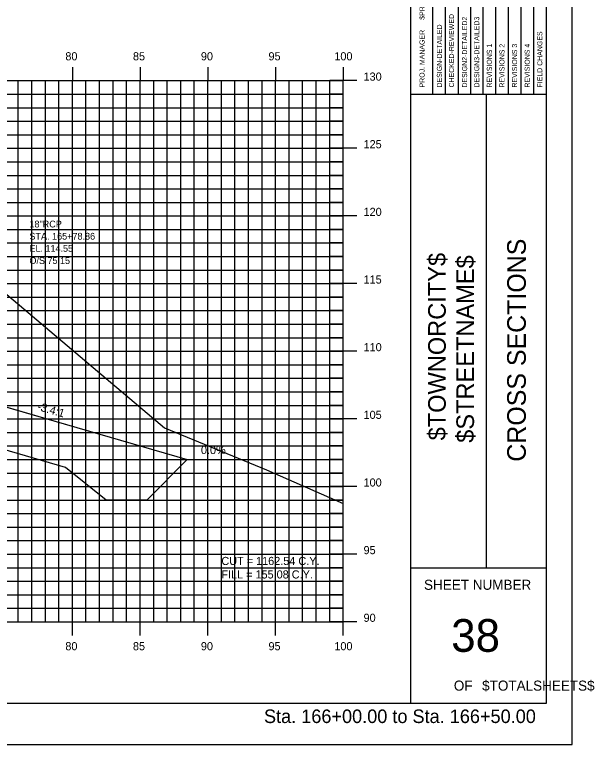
# Model space of a CAD drawing. Extents: x 850598 to 870284, y 366541 to 366651.
# Drawn here: x 854940 to 854982.8, y 366541.2 to 366595.1 of the extents above; entities that cross this region are included whole.
import ezdxf

# ---------------------------------------------------------------- set-up
doc = ezdxf.new("R2010")
doc.units = 0
for name, color, linetype in [('ANNOTATION', 7, 'Continuous'), ('BORDER', 7, 'Continuous'), ('D_Drainage_RipRap', 7, 'Continuous'), ('D_Roadway_Centerline', 7, 'Continuous'), ('D_Roadway_SlopeLines', 7, 'Continuous'), ('D_Text_Monospaced', 7, 'Continuous'), ('D_Text_Standard', 7, 'Continuous'), ('H_V ANNOTATION', 7, 'Continuous'), ('HIGHWAY_TITLE', 7, 'Continuous'), ('MAJOR', 7, 'Continuous'), ('MINOR', 7, 'Continuous'), ('PLOT BOUNDARY', 7, 'Continuous'), ('S_Roadway_Centerline', 7, 'Continuous')]:
    doc.layers.add(name, color=color, linetype=linetype)

msp = doc.modelspace()

# ---------------------------------------------------------------- linework, layer by layer
at = {"layer": 'BORDER'}
for p, q in [((854969.271, 366544.225), (854969.271, 366649.225)), ((854979.271, 366544.225), (854979.271, 366649.225)), ((854969.271, 366589.228), (854979.271, 366589.228)), ((854974.862, 366554.228), (854974.862, 366589.228)), ((854969.271, 366554.228), (854979.271, 366554.228)), ((854819.271, 366544.225), (854979.271, 366544.225))]:
    msp.add_line(p, q, dxfattribs=at)
for points in [[(854971.819, 366589.231), (854971.819, 366606.728)], [(854972.751, 366606.728), (854972.751, 366589.231)], [(854973.682, 366589.231), (854973.682, 366606.728)], [(854974.614, 366589.231), (854974.614, 366606.728)], [(854975.546, 366589.231), (854975.546, 366606.728)], [(854976.477, 366589.231), (854976.477, 366606.728)], [(854977.409, 366589.231), (854977.409, 366606.728)], [(854978.341, 366589.231), (854978.341, 366606.728)], [(854970.887, 366589.231), (854970.887, 366606.022)]]:
    msp.add_lwpolyline(points, dxfattribs=at)
at = {"layer": 'D_Drainage_RipRap'}
msp.add_lwpolyline([(854932.067, 366568.225), (854942.893, 366565.086), (854952.755, 366562.225), (854949.755, 366559.225), (854946.755, 366559.225), (854943.755, 366561.636), (854932.929, 366564.775), (854932.067, 366566.725), (854887.271, 366579.717), (854887.271, 366581.217)], close=True, dxfattribs=at)
at = {"layer": 'D_Roadway_Centerline'}
msp.add_lwpolyline([(854837.334, 366579.358), (854839.271, 366580.004), (854843.073, 366581.271), (854849.271, 366583.337), (854853.271, 366583.577), (854864.271, 366583.907), (854875.271, 366583.577), (854879.271, 366583.337), (854881.271, 366583.217), (854887.271, 366581.217), (854932.067, 366568.225), (854942.893, 366565.086), (854952.755, 366562.225), (854956.755, 366562.225)], dxfattribs=at)
at = {"layer": 'D_Roadway_SlopeLines'}
msp.add_lwpolyline([(854887.271, 366581.217), (854952.755, 366562.225), (854952.755, 366562.225)], dxfattribs=at)
at = {"layer": 'MAJOR'}
for p, q in [((854944.271, 366591.227), (854944.271, 366590.225)), ((854944.271, 366591.227), (854944.271, 366590.225)), ((854949.271, 366591.227), (854949.271, 366590.225)), ((854949.271, 366591.227), (854949.271, 366590.225)), ((854954.271, 366591.227), (854954.271, 366590.225)), ((854954.271, 366591.227), (854954.271, 366590.225)), ((854959.271, 366591.227), (854959.271, 366590.225)), ((854959.271, 366591.227), (854959.271, 366590.225)), ((854964.271, 366591.227), (854964.271, 366590.225)), ((854964.271, 366591.227), (854964.271, 366590.225)), ((854824.271, 366590.225), (854964.271, 366590.225)), ((854824.271, 366590.225), (854964.271, 366590.225)), ((854824.271, 366590.225), (854964.271, 366590.225)), ((854824.271, 366590.225), (854964.271, 366590.225)), ((854944.271, 366550.225), (854944.271, 366590.225)), ((854944.271, 366550.225), (854944.271, 366590.225)), ((854949.271, 366550.225), (854949.271, 366590.225)), ((854949.271, 366550.225), (854949.271, 366590.225)), ((854954.271, 366550.225), (854954.271, 366590.225)), ((854954.271, 366550.225), (854954.271, 366590.225)), ((854959.271, 366550.225), (854959.271, 366590.225)), ((854959.271, 366550.225), (854959.271, 366590.225)), ((854965.273, 366590.225), (854963.269, 366590.225)), ((854965.273, 366590.225), (854963.269, 366590.225)), ((854964.271, 366550.225), (854964.271, 366590.225)), ((854964.271, 366550.225), (854964.271, 366590.225)), ((854964.271, 366550.225), (854964.271, 366590.225)), ((854964.271, 366550.225), (854964.271, 366590.225)), ((854824.271, 366585.225), (854964.271, 366585.225)), ((854824.271, 366585.225), (854964.271, 366585.225)), ((854965.273, 366585.225), (854963.269, 366585.225)), ((854965.273, 366585.225), (854963.269, 366585.225)), ((854824.271, 366580.225), (854964.271, 366580.225)), ((854824.271, 366580.225), (854964.271, 366580.225)), ((854965.273, 366580.225), (854963.269, 366580.225)), ((854965.273, 366580.225), (854963.269, 366580.225)), ((854824.271, 366575.225), (854964.271, 366575.225)), ((854824.271, 366575.225), (854964.271, 366575.225)), ((854965.273, 366575.225), (854963.269, 366575.225)), ((854965.273, 366575.225), (854963.269, 366575.225)), ((854824.271, 366570.225), (854964.271, 366570.225)), ((854824.271, 366570.225), (854964.271, 366570.225)), ((854965.273, 366570.225), (854963.269, 366570.225)), ((854965.273, 366570.225), (854963.269, 366570.225)), ((854824.271, 366565.225), (854964.271, 366565.225)), ((854824.271, 366565.225), (854964.271, 366565.225)), ((854965.273, 366565.225), (854963.269, 366565.225)), ((854965.273, 366565.225), (854963.269, 366565.225)), ((854824.271, 366560.225), (854964.271, 366560.225)), ((854824.271, 366560.225), (854964.271, 366560.225)), ((854965.273, 366560.225), (854963.269, 366560.225)), ((854965.273, 366560.225), (854963.269, 366560.225)), ((854824.271, 366555.225), (854964.271, 366555.225)), ((854824.271, 366555.225), (854964.271, 366555.225)), ((854965.273, 366555.225), (854963.269, 366555.225)), ((854965.273, 366555.225), (854963.269, 366555.225)), ((854824.271, 366550.225), (854964.271, 366550.225)), ((854824.271, 366550.225), (854964.271, 366550.225)), ((854824.271, 366550.225), (854964.271, 366550.225)), ((854824.271, 366550.225), (854964.271, 366550.225)), ((854944.271, 366549.223), (854944.271, 366550.225)), ((854944.271, 366549.223), (854944.271, 366550.225)), ((854949.271, 366549.223), (854949.271, 366550.225)), ((854949.271, 366549.223), (854949.271, 366550.225)), ((854954.271, 366549.223), (854954.271, 366550.225)), ((854954.271, 366549.223), (854954.271, 366550.225)), ((854959.271, 366549.223), (854959.271, 366550.225)), ((854959.271, 366549.223), (854959.271, 366550.225)), ((854965.273, 366550.225), (854963.269, 366550.225)), ((854965.273, 366550.225), (854963.269, 366550.225)), ((854964.271, 366549.223), (854964.271, 366550.225)), ((854964.271, 366549.223), (854964.271, 366550.225))]:
    msp.add_line(p, q, dxfattribs=at)
at = {"layer": 'MINOR'}
for p, q in [((854940.271, 366550.225), (854940.271, 366590.225)), ((854940.271, 366550.225), (854940.271, 366590.225)), ((854941.271, 366550.225), (854941.271, 366590.225)), ((854941.271, 366550.225), (854941.271, 366590.225)), ((854942.271, 366550.225), (854942.271, 366590.225)), ((854942.271, 366550.225), (854942.271, 366590.225)), ((854943.271, 366550.225), (854943.271, 366590.225)), ((854943.271, 366550.225), (854943.271, 366590.225)), ((854945.271, 366550.225), (854945.271, 366590.225)), ((854945.271, 366550.225), (854945.271, 366590.225)), ((854946.271, 366550.225), (854946.271, 366590.225)), ((854946.271, 366550.225), (854946.271, 366590.225)), ((854947.271, 366550.225), (854947.271, 366590.225)), ((854947.271, 366550.225), (854947.271, 366590.225)), ((854948.271, 366550.225), (854948.271, 366590.225)), ((854948.271, 366550.225), (854948.271, 366590.225)), ((854950.271, 366550.225), (854950.271, 366590.225)), ((854950.271, 366550.225), (854950.271, 366590.225)), ((854951.271, 366550.225), (854951.271, 366590.225)), ((854951.271, 366550.225), (854951.271, 366590.225)), ((854952.271, 366550.225), (854952.271, 366590.225)), ((854952.271, 366550.225), (854952.271, 366590.225)), ((854953.271, 366550.225), (854953.271, 366590.225)), ((854953.271, 366550.225), (854953.271, 366590.225)), ((854955.271, 366550.225), (854955.271, 366590.225)), ((854955.271, 366550.225), (854955.271, 366590.225)), ((854956.271, 366550.225), (854956.271, 366590.225)), ((854956.271, 366550.225), (854956.271, 366590.225)), ((854957.271, 366550.225), (854957.271, 366590.225)), ((854957.271, 366550.225), (854957.271, 366590.225)), ((854958.271, 366550.225), (854958.271, 366590.225)), ((854958.271, 366550.225), (854958.271, 366590.225)), ((854960.271, 366550.225), (854960.271, 366590.225)), ((854960.271, 366550.225), (854960.271, 366590.225)), ((854961.271, 366550.225), (854961.271, 366590.225)), ((854961.271, 366550.225), (854961.271, 366590.225)), ((854962.271, 366550.225), (854962.271, 366590.225)), ((854962.271, 366550.225), (854962.271, 366590.225)), ((854963.271, 366550.225), (854963.271, 366590.225)), ((854963.271, 366550.225), (854963.271, 366590.225)), ((854824.271, 366589.225), (854964.271, 366589.225)), ((854824.271, 366589.225), (854964.271, 366589.225)), ((854964.271, 366589.225), (854963.269, 366589.225)), ((854964.271, 366589.225), (854963.269, 366589.225)), ((854824.271, 366588.225), (854964.271, 366588.225)), ((854824.271, 366588.225), (854964.271, 366588.225)), ((854964.271, 366588.225), (854963.269, 366588.225)), ((854964.271, 366588.225), (854963.269, 366588.225)), ((854824.271, 366587.225), (854964.271, 366587.225)), ((854824.271, 366587.225), (854964.271, 366587.225)), ((854964.271, 366587.225), (854963.269, 366587.225)), ((854964.271, 366587.225), (854963.269, 366587.225)), ((854824.271, 366586.225), (854964.271, 366586.225)), ((854824.271, 366586.225), (854964.271, 366586.225)), ((854964.271, 366586.225), (854963.269, 366586.225)), ((854964.271, 366586.225), (854963.269, 366586.225)), ((854824.271, 366584.225), (854964.271, 366584.225)), ((854824.271, 366584.225), (854964.271, 366584.225)), ((854964.271, 366584.225), (854963.269, 366584.225)), ((854964.271, 366584.225), (854963.269, 366584.225)), ((854824.271, 366583.225), (854964.271, 366583.225)), ((854824.271, 366583.225), (854964.271, 366583.225)), ((854964.271, 366583.225), (854963.269, 366583.225)), ((854964.271, 366583.225), (854963.269, 366583.225)), ((854824.271, 366582.225), (854964.271, 366582.225)), ((854824.271, 366582.225), (854964.271, 366582.225)), ((854964.271, 366582.225), (854963.269, 366582.225)), ((854964.271, 366582.225), (854963.269, 366582.225)), ((854824.271, 366581.225), (854964.271, 366581.225)), ((854824.271, 366581.225), (854964.271, 366581.225)), ((854964.271, 366581.225), (854963.269, 366581.225)), ((854964.271, 366581.225), (854963.269, 366581.225)), ((854824.271, 366579.225), (854964.271, 366579.225)), ((854824.271, 366579.225), (854964.271, 366579.225)), ((854964.271, 366579.225), (854963.269, 366579.225)), ((854964.271, 366579.225), (854963.269, 366579.225)), ((854824.271, 366578.225), (854964.271, 366578.225)), ((854824.271, 366578.225), (854964.271, 366578.225)), ((854964.271, 366578.225), (854963.269, 366578.225)), ((854964.271, 366578.225), (854963.269, 366578.225)), ((854824.271, 366577.225), (854964.271, 366577.225)), ((854824.271, 366577.225), (854964.271, 366577.225)), ((854964.271, 366577.225), (854963.269, 366577.225)), ((854964.271, 366577.225), (854963.269, 366577.225)), ((854824.271, 366576.225), (854964.271, 366576.225)), ((854824.271, 366576.225), (854964.271, 366576.225)), ((854964.271, 366576.225), (854963.269, 366576.225)), ((854964.271, 366576.225), (854963.269, 366576.225)), ((854824.271, 366574.225), (854964.271, 366574.225)), ((854824.271, 366574.225), (854964.271, 366574.225)), ((854964.271, 366574.225), (854963.269, 366574.225)), ((854964.271, 366574.225), (854963.269, 366574.225)), ((854824.271, 366573.225), (854964.271, 366573.225)), ((854824.271, 366573.225), (854964.271, 366573.225)), ((854964.271, 366573.225), (854963.269, 366573.225)), ((854964.271, 366573.225), (854963.269, 366573.225)), ((854824.271, 366572.225), (854964.271, 366572.225)), ((854824.271, 366572.225), (854964.271, 366572.225)), ((854964.271, 366572.225), (854963.269, 366572.225)), ((854964.271, 366572.225), (854963.269, 366572.225)), ((854824.271, 366571.225), (854964.271, 366571.225)), ((854824.271, 366571.225), (854964.271, 366571.225)), ((854964.271, 366571.225), (854963.269, 366571.225)), ((854964.271, 366571.225), (854963.269, 366571.225)), ((854824.271, 366569.225), (854964.271, 366569.225)), ((854824.271, 366569.225), (854964.271, 366569.225)), ((854964.271, 366569.225), (854963.269, 366569.225)), ((854964.271, 366569.225), (854963.269, 366569.225)), ((854824.271, 366568.225), (854964.271, 366568.225)), ((854824.271, 366568.225), (854964.271, 366568.225)), ((854964.271, 366568.225), (854963.269, 366568.225)), ((854964.271, 366568.225), (854963.269, 366568.225)), ((854824.271, 366567.225), (854964.271, 366567.225)), ((854824.271, 366567.225), (854964.271, 366567.225)), ((854964.271, 366567.225), (854963.269, 366567.225)), ((854964.271, 366567.225), (854963.269, 366567.225)), ((854824.271, 366566.225), (854964.271, 366566.225)), ((854824.271, 366566.225), (854964.271, 366566.225)), ((854964.271, 366566.225), (854963.269, 366566.225)), ((854964.271, 366566.225), (854963.269, 366566.225)), ((854824.271, 366564.225), (854964.271, 366564.225)), ((854824.271, 366564.225), (854964.271, 366564.225)), ((854964.271, 366564.225), (854963.269, 366564.225)), ((854964.271, 366564.225), (854963.269, 366564.225)), ((854824.271, 366563.225), (854964.271, 366563.225)), ((854824.271, 366563.225), (854964.271, 366563.225)), ((854964.271, 366563.225), (854963.269, 366563.225)), ((854964.271, 366563.225), (854963.269, 366563.225)), ((854824.271, 366562.225), (854964.271, 366562.225)), ((854824.271, 366562.225), (854964.271, 366562.225)), ((854964.271, 366562.225), (854963.269, 366562.225)), ((854964.271, 366562.225), (854963.269, 366562.225)), ((854824.271, 366561.225), (854964.271, 366561.225)), ((854824.271, 366561.225), (854964.271, 366561.225)), ((854964.271, 366561.225), (854963.269, 366561.225)), ((854964.271, 366561.225), (854963.269, 366561.225)), ((854824.271, 366559.225), (854964.271, 366559.225)), ((854824.271, 366559.225), (854964.271, 366559.225)), ((854964.271, 366559.225), (854963.269, 366559.225)), ((854964.271, 366559.225), (854963.269, 366559.225)), ((854824.271, 366558.225), (854964.271, 366558.225)), ((854824.271, 366558.225), (854964.271, 366558.225)), ((854964.271, 366558.225), (854963.269, 366558.225)), ((854964.271, 366558.225), (854963.269, 366558.225)), ((854824.271, 366557.225), (854964.271, 366557.225)), ((854824.271, 366557.225), (854964.271, 366557.225)), ((854964.271, 366557.225), (854963.269, 366557.225)), ((854964.271, 366557.225), (854963.269, 366557.225)), ((854824.271, 366556.225), (854964.271, 366556.225)), ((854824.271, 366556.225), (854964.271, 366556.225)), ((854964.271, 366556.225), (854963.269, 366556.225)), ((854964.271, 366556.225), (854963.269, 366556.225)), ((854824.271, 366554.225), (854964.271, 366554.225)), ((854824.271, 366554.225), (854964.271, 366554.225)), ((854964.271, 366554.225), (854963.269, 366554.225)), ((854964.271, 366554.225), (854963.269, 366554.225)), ((854824.271, 366553.225), (854964.271, 366553.225)), ((854824.271, 366553.225), (854964.271, 366553.225)), ((854964.271, 366553.225), (854963.269, 366553.225)), ((854964.271, 366553.225), (854963.269, 366553.225)), ((854824.271, 366552.225), (854964.271, 366552.225)), ((854824.271, 366552.225), (854964.271, 366552.225)), ((854964.271, 366552.225), (854963.269, 366552.225)), ((854964.271, 366552.225), (854963.269, 366552.225)), ((854824.271, 366551.225), (854964.271, 366551.225)), ((854824.271, 366551.225), (854964.271, 366551.225)), ((854964.271, 366551.225), (854963.269, 366551.225)), ((854964.271, 366551.225), (854963.269, 366551.225))]:
    msp.add_line(p, q, dxfattribs=at)
at = {"layer": 'PLOT BOUNDARY'}
msp.add_lwpolyline([(854811.178, 366541.166), (854981.178, 366541.166), (854981.178, 366651.166), (854811.178, 366651.166)], close=True, dxfattribs=at)
at = {"layer": 'S_Roadway_Centerline'}
msp.add_lwpolyline([(854824.271, 366579.284), (854833.014, 366579.295), (854861.265, 366579.707), (854878.654, 366580.49), (854880.704, 366580.458), (854882.235, 366579.937), (854885.468, 366579.031), (854890.297, 366580.579), (854893.209, 366581.559), (854896.915, 366582.257), (854896.997, 366582.271), (854897.328, 366582.283), (854911.834, 366582.854), (854912.255, 366582.824), (854925.478, 366582.164), (854927.085, 366582.101), (854927.612, 366582.064), (854928.415, 366581.906), (854930.499, 366581.443), (854936.672, 366576.728), (854951.077, 366564.561), (854958.596, 366561.468), (854964.271, 366558.969)], dxfattribs=at)

# ---------------------------------------------------------------- texts
at = {"layer": 'ANNOTATION'}
msp.add_text('-3.4:1', height=0.6, rotation=343.8266, dxfattribs=at).set_placement((854941.624, 366565.895))
msp.add_text('0.0%', height=0.6, dxfattribs=at).set_placement((854953.76, 366562.625))
at = {"layer": 'BORDER'}
for s, height, rotation, p in [('$PROJMANAGER$', 0.37275, 90, (854970.276, 366594.723)), ('CHECKED-REVIEWED', 0.37275, 90, (854972.452, 366589.716)), ('DESIGN2-DETAILED2', 0.37275, 90, (854973.421, 366589.716)), ('DESIGN3-DETAILED3', 0.37275, 90, (854974.316, 366589.716)), ('PROJ. MANAGER', 0.37275, 90, (854970.276, 366589.716)), ('DESIGN-DETAILED', 0.37275, 90, (854971.558, 366589.716)), ('FIELD CHANGES', 0.37275, 90, (854978.974, 366589.716)), ('REVISIONS 1', 0.37275, 90, (854975.248, 366589.716)), ('REVISIONS 2', 0.37275, 90, (854976.179, 366589.716)), ('REVISIONS 3', 0.37275, 90, (854977.111, 366589.716)), ('REVISIONS 4', 0.37275, 90, (854978.043, 366589.716)), ('CROSS SECTIONS', 1.37787, 90, (854977.756, 366562.062)), ('SHEET NUMBER', 0.74527, 360, (854970.237, 366552.592)), ('38', 2.4194, 360, (854972.247, 366548.008)), ('OF', 0.7453, 360, (854972.438, 366545.138)), ('$TOTALSHEETS$', 0.74527, 360, (854974.528, 366545.138))]:
    msp.add_text(s, height=height, rotation=rotation, dxfattribs=at).set_placement(p)
at = {"layer": 'D_Text_Monospaced'}
for s, height, p in [('18"RCP  ', 0.5, (854941.093, 366579.373)), ('STA. 165+78.86', 0.49998, (854941.093, 366578.473)), ('EL. 114.55', 0.498, (854941.094, 366577.575)), ('O/S 75.15', 0.498, (854941.094, 366576.675))]:
    msp.add_text(s, height=height, dxfattribs=at).set_placement(p)
at = {"layer": 'D_Text_Standard'}
for s, p in [('CUT = 1162.54 C.Y.', (854955.271, 366554.425)), ('FILL = 155.08 C.Y.', (854955.271, 366553.429))]:
    msp.add_text(s, height=0.6, dxfattribs=at).set_placement(p)
at = {"layer": 'H_V ANNOTATION'}
for s, height, p in [('80', 0.6, (854943.747, 366591.725)), ('85', 0.6, (854948.739, 366591.725)), ('90', 0.6, (854953.757, 366591.725)), ('95', 0.6, (854958.749, 366591.725)), ('100', 0.6, (854963.613, 366591.725)), ('130', 0.6, (854965.771, 366590.225)), ('125', 0.6, (854965.771, 366585.225)), ('120', 0.6, (854965.771, 366580.225)), ('115', 0.6, (854965.771, 366575.225)), ('110', 0.6, (854965.771, 366570.225)), ('105', 0.6, (854965.771, 366565.225)), ('100', 0.6, (854965.771, 366560.225)), ('95', 0.6, (854965.771, 366555.225)), ('90', 0.6, (854965.771, 366550.225)), ('80', 0.6, (854943.747, 366548.125)), ('85', 0.6, (854948.739, 366548.125)), ('90', 0.6, (854953.757, 366548.125)), ('95', 0.6, (854958.749, 366548.125)), ('100', 0.6, (854963.613, 366548.125)), ('Sta. 166+00.00 to Sta. 166+50.00', 1.0002, (854958.417, 366542.745))]:
    msp.add_text(s, height=height, dxfattribs=at).set_placement(p)
at = {"layer": 'HIGHWAY_TITLE'}
for s, p in [('$TOWNORCITY$', (854971.844, 366563.637)), ('$STREETNAME$', (854973.931, 366563.457))]:
    msp.add_text(s, height=1.30428, rotation=90, dxfattribs=at).set_placement(p)

doc.saveas('drawing.dxf')
